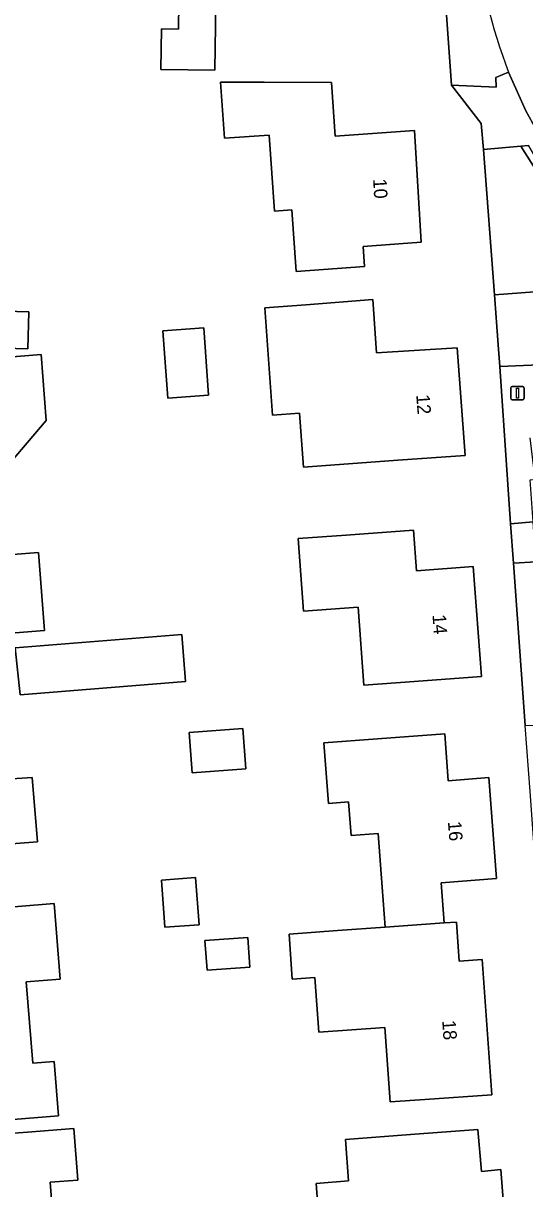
# Model space of a CAD drawing. Extents: x 157320 to 158835, y 386650 to 388491.
# Drawn here: x 158297.3 to 158334.4, y 387599.1 to 387685.6 of the extents above; entities that cross this region are included whole.
import ezdxf

# ---------------------------------------------------------------- set-up
doc = ezdxf.new("R2010")
doc.units = 0
for name, color, linetype in [('IMGEO_Erf', 7, 'Continuous'), ('IMGEO_Groenvoorziening', 7, 'Continuous'), ('IMGEO_Lichtmast', 7, 'Continuous'), ('IMGEO_Pand', 7, 'Continuous'), ('IMGEO_Pand_nummerreeks', 7, 'Continuous'), ('IMGEO_Rijbaan_lokaal_open', 7, 'Continuous'), ('IMGEO_Voetpad_open', 7, 'Continuous')]:
    doc.layers.add(name, color=color, linetype=linetype)

msp = doc.modelspace()

# ---------------------------------------------------------------- linework, layer by layer
at = {"layer": 'IMGEO_Erf'}
msp.add_lwpolyline([(158337.054, 387598.268), (158336.857, 387600.955), (158336.666, 387603.582), (158336.057, 387611.931), (158335.984, 387612.93), (158335.782, 387615.695), (158335.291, 387622.415), (158334.837, 387628.633), (158334.481, 387633.519), (158333.602, 387645.558), (158333.388, 387648.487), (158332.588, 387660.154), (158332.477, 387661.777), (158332.192, 387665.493), (158331.368, 387676.262), (158331.219, 387678.201), (158329.008, 387681.039), (158328.107, 387693.555), (158327.618, 387700.261), (158326.979, 387709.189), (158326.795, 387711.731), (158326.431, 387716.785), (158323.269, 387716.806), (158254.131, 387717.274)], dxfattribs=at)
for points in [[(158307.453, 387682.214), (158307.494, 387685.218), (158308.762, 387685.201), (158308.788, 387687.119), (158311.525, 387687.082), (158311.459, 387682.16)], [(158317.502, 387667.216), (158317.174, 387671.779), (158315.884, 387671.686), (158315.477, 387677.339), (158312.185, 387677.102), (158311.885, 387681.268), (158315.111, 387681.253), (158320.11, 387681.23), (158320.391, 387677.264), (158326.27, 387677.68), (158326.75, 387669.39), (158322.47, 387669.08), (158322.56, 387667.58)], [(158318.028, 387652.694), (158317.735, 387656.698), (158315.743, 387656.552), (158315.16, 387664.52), (158318.195, 387664.751), (158323.18, 387665.13), (158323.441, 387661.167), (158329.42, 387661.56), (158330.01, 387653.57), (158325.024, 387653.205)], [(158293.15, 387661.593), (158293.221, 387664.344), (158297.665, 387664.229), (158297.593, 387661.478)], [(158307.965, 387657.811), (158307.598, 387662.819), (158310.634, 387663.041), (158311, 387658.033)], [(158293.845, 387640.182), (158288.86, 387639.79), (158288.4, 387645.68), (158289.006, 387645.722), (158288.839, 387648.114), (158286.04, 387647.92), (158285.48, 387655.09), (158290.095, 387655.453), (158289.71, 387660.347), (158298.571, 387661.044), (158298.956, 387656.15), (158295.861, 387652.527), (158296.162, 387648.709), (158294.348, 387648.566), (158294.545, 387646.054), (158298.383, 387646.356), (158298.838, 387640.575)], [(158322.503, 387636.519), (158322.078, 387642.301), (158318.027, 387642.003), (158317.632, 387647.386), (158321.204, 387647.649), (158326.19, 387648.016), (158326.411, 387645.01), (158330.62, 387645.32), (158331.22, 387637.16), (158326.234, 387636.793)], [(158297.035, 387635.801), (158296.66, 387639.28), (158309.021, 387640.276), (158309.274, 387636.788)], [(158289.915, 387624.215), (158289.674, 387627.201), (158286.69, 387626.96), (158286.03, 387635.43), (158291.014, 387635.835), (158295.88, 387636.23), (158296.42, 387629.55), (158297.913, 387629.671), (158298.3, 387624.893), (158293.81, 387624.53)], [(158309.767, 387630.012), (158309.549, 387633.011), (158313.526, 387633.301), (158313.747, 387630.306)], [(158332.01, 387606.11), (158327.022, 387605.766), (158324.45, 387605.588), (158324.068, 387611.113), (158319.177, 387610.76), (158318.884, 387614.817), (158317.202, 387614.695), (158316.96, 387618.035), (158320.565, 387618.295), (158324.099, 387618.55), (158323.873, 387621.515), (158323.569, 387625.504), (158321.564, 387625.352), (158321.375, 387627.845), (158319.879, 387627.731), (158319.536, 387632.229), (158323.517, 387632.532), (158328.502, 387632.911), (158328.768, 387629.421), (158331.78, 387629.65), (158332.35, 387622.16), (158328.252, 387621.848), (158328.473, 387618.865), (158329.37, 387618.93), (158329.568, 387616.043), (158331.27, 387616.16)], [(158307.752, 387618.551), (158307.499, 387622.047), (158310.037, 387622.23), (158310.29, 387618.734)], [(158300, 387614.689), (158297.482, 387614.489), (158297.963, 387608.46), (158299.553, 387608.587), (158299.875, 387604.55), (158292.2, 387603.937), (158291.901, 387607.675), (158289.21, 387607.46), (158288.52, 387616.15), (158292.14, 387616.39), (158291.88, 387619.69), (158296.865, 387620.088), (158299.552, 387620.302)], [(158310.885, 387615.365), (158310.726, 387617.565), (158313.904, 387617.784), (158314.063, 387615.584)], [(158295.469, 387587.637), (158295.352, 387589.167), (158289.65, 387588.73), (158288.99, 387597.41), (158291.51, 387597.58), (158291.34, 387599.37), (158292.828, 387599.473), (158292.586, 387602.966), (158297.572, 387603.347), (158301, 387603.609), (158301.294, 387599.775), (158299.257, 387599.618), (158300.148, 387587.996)], [(158333.28, 387592.58), (158330.125, 387592.362), (158327.657, 387592.175), (158319.576, 387591.564), (158318.973, 387599.541), (158321.366, 387599.722), (158321.138, 387602.797), (158325.975, 387603.163), (158330.96, 387603.54), (158331.22, 387600.43), (158332.67, 387600.56)]]:
    msp.add_lwpolyline(points, close=True, dxfattribs=at)
at = {"layer": 'IMGEO_Groenvoorziening'}
for points in [[(158341.197, 387667.057), (158335.671, 387674.082), (158334.156, 387676.518), (158331.368, 387676.262), (158332.192, 387665.493), (158341.085, 387666.146)], [(158336.095, 387633.557), (158335.263, 387645.66), (158333.602, 387645.558), (158334.481, 387633.519)]]:
    msp.add_lwpolyline(points, close=True, dxfattribs=at)
msp.add_lwpolyline([(158336.701, 387660.345), (158332.588, 387660.154), (158333.388, 387648.487), (158335.058, 387648.641), (158334.844, 387651.756), (158335.2, 387651.8), (158334.837, 387654.868)], dxfattribs=at)
at = {"layer": 'IMGEO_Lichtmast'}
for p, q in [((158333.395, 387657.778), (158333.395, 387658.578)), ((158333.395, 387658.578), (158333.395, 387657.778)), ((158333.495, 387658.678), (158334.285, 387658.678)), ((158334.285, 387658.678), (158333.495, 387658.678)), ((158334.385, 387658.578), (158334.385, 387657.778)), ((158334.385, 387657.778), (158334.385, 387658.578)), ((158334.285, 387657.678), (158333.495, 387657.678)), ((158333.495, 387657.678), (158334.285, 387657.678))]:
    msp.add_line(p, q, dxfattribs=at)
msp.add_lwpolyline([(158333.815, 387658.553), (158333.965, 387658.553), (158333.965, 387657.803), (158333.815, 387657.803), (158333.815, 387658.553)], dxfattribs=at)
for centre, start, end in [((158333.495, 387658.578), 90, 180), ((158333.495, 387658.578), 90, 180), ((158334.285, 387658.578), 0, 90), ((158334.285, 387658.578), 360, 90), ((158333.495, 387657.778), 180, 270), ((158333.495, 387657.778), 180, 270), ((158334.285, 387657.778), 270, 0), ((158334.285, 387657.778), 270, 0)]:
    msp.add_arc(centre, 0.1, start, end, dxfattribs=at)
at = {"layer": 'IMGEO_Pand'}
for points in [[(158311.459, 387682.16), (158311.525, 387687.082), (158308.788, 387687.119), (158308.762, 387685.201), (158307.494, 387685.218), (158307.453, 387682.214)], [(158315.111, 387681.253), (158311.885, 387681.268), (158312.185, 387677.102), (158315.477, 387677.339), (158315.884, 387671.686), (158317.174, 387671.779), (158317.502, 387667.216), (158322.56, 387667.58), (158322.47, 387669.08), (158326.75, 387669.39), (158326.27, 387677.68), (158320.391, 387677.264), (158320.11, 387681.23)], [(158318.195, 387664.751), (158315.16, 387664.52), (158315.743, 387656.552), (158317.735, 387656.698), (158318.028, 387652.694), (158325.024, 387653.205), (158330.01, 387653.57), (158329.42, 387661.56), (158323.441, 387661.167), (158323.18, 387665.13)], [(158297.665, 387664.229), (158293.221, 387664.344), (158293.15, 387661.593), (158297.593, 387661.478)], [(158307.598, 387662.819), (158307.965, 387657.811), (158311, 387658.033), (158310.634, 387663.041)], [(158295.861, 387652.527), (158298.956, 387656.15), (158298.571, 387661.044), (158289.71, 387660.347), (158290.095, 387655.453), (158285.48, 387655.09), (158286.04, 387647.92), (158288.839, 387648.114), (158289.006, 387645.722), (158288.4, 387645.68), (158288.86, 387639.79), (158293.845, 387640.182), (158298.838, 387640.575), (158298.383, 387646.356), (158294.545, 387646.054), (158294.348, 387648.566), (158296.162, 387648.709)], [(158321.204, 387647.649), (158317.632, 387647.386), (158318.027, 387642.003), (158322.078, 387642.301), (158322.503, 387636.519), (158326.234, 387636.793), (158331.22, 387637.16), (158330.62, 387645.32), (158326.411, 387645.01), (158326.19, 387648.016)], [(158297.035, 387635.801), (158309.274, 387636.788), (158309.021, 387640.276), (158296.66, 387639.28)], [(158295.88, 387636.23), (158291.014, 387635.835), (158286.03, 387635.43), (158286.69, 387626.96), (158289.674, 387627.201), (158289.915, 387624.215), (158293.81, 387624.53), (158298.3, 387624.893), (158297.913, 387629.671), (158296.42, 387629.55)], [(158309.767, 387630.012), (158313.747, 387630.306), (158313.526, 387633.301), (158309.549, 387633.011)], [(158324.099, 387618.55), (158328.473, 387618.865), (158328.252, 387621.848), (158332.35, 387622.16), (158331.78, 387629.65), (158328.768, 387629.421), (158328.502, 387632.911), (158323.517, 387632.532), (158319.536, 387632.229), (158319.879, 387627.731), (158321.375, 387627.845), (158321.564, 387625.352), (158323.569, 387625.504), (158323.873, 387621.515)], [(158307.499, 387622.047), (158307.752, 387618.551), (158310.29, 387618.734), (158310.037, 387622.23)], [(158296.865, 387620.088), (158291.88, 387619.69), (158292.14, 387616.39), (158288.52, 387616.15), (158289.21, 387607.46), (158291.901, 387607.675), (158292.2, 387603.937), (158299.875, 387604.55), (158299.553, 387608.587), (158297.963, 387608.46), (158297.482, 387614.489), (158300, 387614.689), (158299.552, 387620.302)], [(158331.27, 387616.16), (158329.568, 387616.043), (158329.37, 387618.93), (158328.473, 387618.865), (158324.099, 387618.55), (158320.565, 387618.295), (158316.96, 387618.035), (158317.202, 387614.695), (158318.884, 387614.817), (158319.177, 387610.76), (158324.068, 387611.113), (158324.45, 387605.588), (158327.022, 387605.766), (158332.01, 387606.11)], [(158310.885, 387615.365), (158314.063, 387615.584), (158313.904, 387617.784), (158310.726, 387617.565)], [(158300.148, 387587.996), (158299.257, 387599.618), (158301.294, 387599.775), (158301, 387603.609), (158297.572, 387603.347), (158292.586, 387602.966), (158292.828, 387599.473), (158291.34, 387599.37), (158291.51, 387597.58), (158288.99, 387597.41), (158289.65, 387588.73), (158295.352, 387589.167), (158295.469, 387587.637)], [(158332.67, 387600.56), (158331.22, 387600.43), (158330.96, 387603.54), (158325.975, 387603.163), (158321.138, 387602.797), (158321.366, 387599.722), (158318.973, 387599.541), (158319.576, 387591.564), (158327.657, 387592.175), (158330.125, 387592.362), (158333.28, 387592.58)]]:
    msp.add_lwpolyline(points, close=True, dxfattribs=at)
at = {"layer": 'IMGEO_Rijbaan_lokaal_open'}
msp.add_lwpolyline([(158333.241, 387682.014), (158334.518, 387679.127), (158336.048, 387676.365), (158336.071, 387676.328), (158337.869, 387673.679), (158339.04, 387672.192), (158339.05, 387672.183), (158339.462, 387671.782), (158339.836, 387671.347), (158351.037, 387656.842), (158351.113, 387656.63), (158382.901, 387615.87), (158384.42, 387613.922)], dxfattribs=at)
msp.add_arc((158366.344, 387694.968), 35.547, 184.28495, 201.37168, dxfattribs=at)
at = {"layer": 'IMGEO_Voetpad_open'}
for points in [[(158324.036, 387718.198), (158323.278, 387718.203), (158323.269, 387716.806), (158326.431, 387716.785), (158326.795, 387711.731), (158326.979, 387709.189), (158327.618, 387700.261), (158328.107, 387693.555), (158329.008, 387681.039), (158332.31, 387680.892), (158332.304, 387681.6), (158333.241, 387682.014)], [(158341.085, 387666.146), (158332.192, 387665.493), (158332.477, 387661.777), (158332.588, 387660.154), (158336.701, 387660.345)]]:
    msp.add_lwpolyline(points, dxfattribs=at)
for points in [[(158329.008, 387681.039), (158331.219, 387678.201), (158331.368, 387676.262), (158334.156, 387676.518), (158334.707, 387676.569), (158335.191, 387675.743), (158336.071, 387676.328), (158336.048, 387676.365), (158334.518, 387679.127), (158333.241, 387682.014), (158332.304, 387681.6), (158332.31, 387680.892)], [(158341.197, 387667.057), (158341.2, 387667.632), (158341.152, 387668.204), (158341.054, 387668.77), (158340.904, 387669.325), (158340.706, 387669.864), (158340.461, 387670.384), (158340.17, 387670.879), (158339.836, 387671.347), (158339.462, 387671.782), (158339.05, 387672.183), (158339.04, 387672.192), (158337.869, 387673.679), (158336.071, 387676.328), (158335.191, 387675.743), (158334.707, 387676.569), (158334.156, 387676.518), (158335.671, 387674.082)], [(158335.263, 387645.66), (158335.058, 387648.641), (158333.388, 387648.487), (158333.602, 387645.558)]]:
    msp.add_lwpolyline(points, close=True, dxfattribs=at)
msp.add_arc((158366.344, 387694.968), 35.547, 184.28495, 201.37168, dxfattribs=at)

# ---------------------------------------------------------------- texts
at = {"layer": 'IMGEO_Pand_nummerreeks'}
for s, rotation, p in [('10', 273.31379, (158323.193, 387674.076)), ('12', 274.22319, (158326.39, 387658.059)), ('14', 274.20536, (158327.595, 387641.733)), ('16', 274.35191, (158328.738, 387626.389)), ('18', 274.21103, (158328.315, 387611.624))]:
    msp.add_text(s, height=1, rotation=rotation, dxfattribs=at).set_placement(p)

doc.saveas('drawing.dxf')
